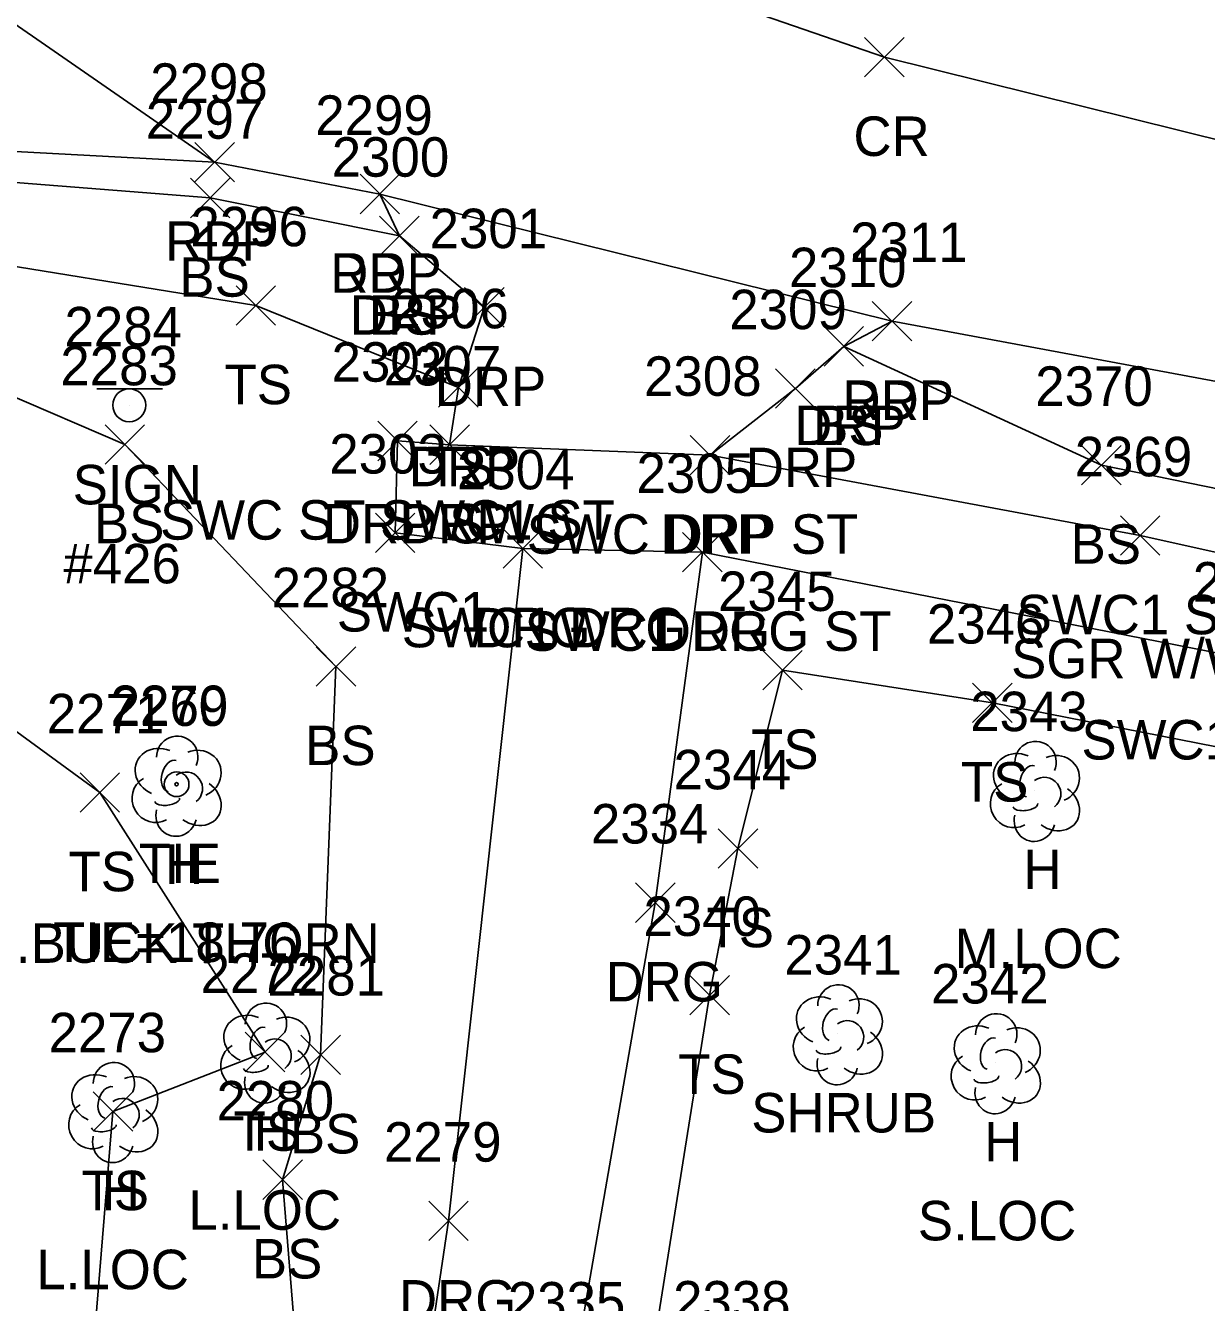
# Model space of a CAD drawing. Extents: x 1461855 to 1464118, y 556196 to 557441.
# Drawn here: x 1462039.2 to 1462099, y 556387.1 to 556451.8 of the extents above; entities that cross this region are included whole.
import ezdxf

# ---------------------------------------------------------------- set-up
doc = ezdxf.new("R2010")
doc.units = 0
for name, color, linetype in [('C_A', 7, 'Continuous'), ('C_C', 7, 'Continuous'), ('C_I', 7, 'Continuous'), ('CBP', 7, 'Continuous'), ('L_A', 7, 'Continuous'), ('L_C', 7, 'Continuous'), ('L_I', 7, 'Continuous'), ('L_TIC', 7, 'Continuous'), ('LELB', 7, 'Continuous'), ('LSH', 7, 'Continuous'), ('LTD', 7, 'Continuous'), ('P_A', 7, 'Continuous'), ('P_I', 7, 'Continuous'), ('P_TIC', 7, 'Continuous'), ('PET', 7, 'Continuous'), ('PRC', 7, 'Continuous'), ('R_A', 7, 'Continuous'), ('R_C', 7, 'Continuous'), ('R_I', 7, 'Continuous'), ('R_TIC', 7, 'Continuous'), ('RDG', 7, 'Continuous'), ('RDP', 7, 'Continuous'), ('RSW', 7, 'Continuous'), ('S_A', 7, 'Continuous'), ('S_C', 7, 'Continuous'), ('S_I', 7, 'Continuous'), ('SSGN', 7, 'Continuous')]:
    doc.layers.add(name, color=color, linetype=linetype)

msp = doc.modelspace()

# ---------------------------------------------------------------- linework, layer by layer
at = {"layer": 'CBP'}
for radius in [0.625, 0.0833]:
    msp.add_circle((1462046.889, 556413.381), radius, dxfattribs=at)
at = {"layer": 'L_TIC'}
for points in [[(1462047.586, 556442.076), (1462049.586, 556444.076)], [(1462049.586, 556442.076), (1462047.586, 556444.076)], [(1462057.168, 556440.152), (1462059.168, 556442.152)], [(1462059.168, 556440.152), (1462057.168, 556442.152)], [(1462049.902, 556436.629), (1462051.902, 556438.629)], [(1462051.902, 556436.629), (1462049.902, 556438.629)], [(1462079.674, 556434.558), (1462081.674, 556436.558)], [(1462081.674, 556434.558), (1462079.674, 556436.558)], [(1462060.152, 556432.474), (1462062.152, 556434.474)], [(1462062.152, 556432.474), (1462060.152, 556434.474)], [(1462043.262, 556429.588), (1462045.262, 556431.588)], [(1462045.262, 556429.588), (1462043.262, 556431.588)], [(1462043.262, 556429.588), (1462045.262, 556431.588)], [(1462045.262, 556429.588), (1462043.262, 556431.588)], [(1462092.708, 556428.546), (1462094.708, 556430.546)], [(1462094.708, 556428.546), (1462092.708, 556430.546)], [(1462053.955, 556418.349), (1462055.955, 556420.349)], [(1462055.955, 556418.349), (1462053.955, 556420.349)], [(1462076.564, 556418.157), (1462078.564, 556420.157)], [(1462078.564, 556418.157), (1462076.564, 556420.157)], [(1462087.19, 556416.505), (1462089.19, 556418.505)], [(1462089.19, 556416.505), (1462087.19, 556418.505)], [(1462042.004, 556411.961), (1462044.004, 556413.961)], [(1462044.004, 556411.961), (1462042.004, 556413.961)], [(1462074.308, 556409.125), (1462076.308, 556411.125)], [(1462076.308, 556409.125), (1462074.308, 556411.125)], [(1462072.873, 556401.699), (1462074.873, 556403.699)], [(1462074.873, 556401.699), (1462072.873, 556403.699)], [(1462050.364, 556398.818), (1462052.364, 556400.818)], [(1462052.364, 556398.818), (1462050.364, 556400.818)], [(1462053.18, 556398.682), (1462055.18, 556400.682)], [(1462055.18, 556398.682), (1462053.18, 556400.682)], [(1462042.664, 556395.808), (1462044.664, 556397.808)], [(1462044.664, 556395.808), (1462042.664, 556397.808)], [(1462051.256, 556392.353), (1462053.256, 556394.353)], [(1462053.256, 556392.353), (1462051.256, 556394.353)]]:
    msp.add_lwpolyline(points, dxfattribs=at)
at = {"layer": 'LELB'}
for points in [[(1461995.494, 556440.023), (1462003.322, 556438.872), (1462019.812, 556442.377), (1462033.369, 556444.277), (1462048.586, 556443.076), (1462058.168, 556441.152)], [(1462003.322, 556438.872), (1462020.694, 556439.438), (1462033.817, 556440.405), (1462050.902, 556437.629), (1462061.152, 556433.474)], [(1461999.369, 556433.491), (1462017.685, 556434.326), (1462031.866, 556435.925), (1462044.262, 556430.588)], [(1462080.674, 556435.558), (1462093.708, 556429.546), (1462102.486, 556427.753), (1462119.437, 556424.804), (1462132.277, 556425.852)], [(1462054.408, 556366.714), (1462052.256, 556393.353), (1462054.18, 556399.682), (1462054.955, 556419.349), (1462044.262, 556430.588)], [(1461996.03, 556418.951), (1462014.058, 556419.672), (1462033.137, 556420.161), (1462043.004, 556412.961), (1462051.364, 556399.818), (1462043.664, 556396.808), (1462042.255, 556379.665), (1462042.956, 556370.973)], [(1462067.55, 556365.344), (1462070.433, 556381.041), (1462073.873, 556402.699), (1462075.308, 556410.125), (1462077.564, 556419.157), (1462088.19, 556417.505), (1462102.371, 556414.712), (1462109.911, 556404.118)]]:
    msp.add_lwpolyline(points, dxfattribs=at)
at = {"layer": 'LSH'}
msp.add_line((1462080.351, 556400.746), (1462080.351, 556400.746), dxfattribs=at)
msp.add_line((1462080.351, 556400.746), (1462080.351, 556400.746), dxfattribs=at)
msp.add_arc((1462080.398, 556402.18), 1.047, 335.52715, 180.95627, dxfattribs=at)
for centre, major_axis, ratio, start_param, end_param in [((1462079.559, 556401.413), (1.21, -0.512), 0.895232, 1.570796, 4.712389), ((1462081.392, 556401.33), (-1.141, -0.483), 0.949671, 1.570796, 4.712389), ((1462080.143, 556401.204), (-0.208, -0.792), 0.645439, 3.141593, 6.283185), ((1462079.268, 556400.038), (0.584, -1.042), 0.959034, 3.141593, 6.283185), ((1462080.851, 556400.579), (-0.5, 0.667), 0.989748, 3.141593, 6.283185), ((1462081.351, 556399.913), (-1.09, 0.792), 0.841452, 1.570796, 4.712389), ((1462079.893, 556399.996), (-0.625, -0.083), 0.423636, 0, 3.141593), ((1462080.351, 556399.246), (0.265, 1.061), 0.942809, 1.570796, 4.712389)]:
    msp.add_ellipse(centre, major_axis=major_axis, ratio=ratio, start_param=start_param, end_param=end_param, dxfattribs=at)
at = {"layer": 'LTD'}
for p, q in [((1462046.872, 556413.337), (1462046.872, 556413.337)), ((1462046.872, 556413.337), (1462046.872, 556413.337)), ((1462090.329, 556413.071), (1462090.329, 556413.071)), ((1462090.329, 556413.071), (1462090.329, 556413.071)), ((1462051.364, 556399.818), (1462051.364, 556399.818)), ((1462051.364, 556399.818), (1462051.364, 556399.818)), ((1462088.344, 556399.28), (1462088.344, 556399.28)), ((1462088.344, 556399.28), (1462088.344, 556399.28)), ((1462043.664, 556396.808), (1462043.664, 556396.808)), ((1462043.664, 556396.808), (1462043.664, 556396.808))]:
    msp.add_line(p, q, dxfattribs=at)
for centre in [(1462046.919, 556414.771), (1462090.376, 556414.505), (1462051.411, 556401.252), (1462088.391, 556400.713), (1462043.711, 556398.242)]:
    msp.add_arc(centre, 1.047, 335.52715, 180.95627, dxfattribs=at)
for centre, major_axis, ratio, start_param, end_param in [((1462046.081, 556414.003), (1.21, -0.512), 0.895232, 1.570796, 4.712389), ((1462047.914, 556413.92), (-1.141, -0.483), 0.949671, 1.570796, 4.712389), ((1462046.664, 556413.795), (-0.208, -0.792), 0.645439, 3.141593, 6.283185), ((1462089.537, 556413.738), (1.21, -0.512), 0.895232, 1.570796, 4.712389), ((1462091.37, 556413.655), (-1.141, -0.483), 0.949671, 1.570796, 4.712389), ((1462047.372, 556413.17), (-0.5, 0.667), 0.989748, 3.141593, 6.283185), ((1462090.12, 556413.53), (-0.208, -0.792), 0.645439, 3.141593, 6.283185), ((1462045.789, 556412.628), (0.584, -1.042), 0.959034, 3.141593, 6.283185), ((1462047.872, 556412.504), (-1.09, 0.792), 0.841452, 1.570796, 4.712389), ((1462089.246, 556412.363), (0.584, -1.042), 0.959034, 3.141593, 6.283185), ((1462090.829, 556412.905), (-0.5, 0.667), 0.989748, 3.141593, 6.283185), ((1462046.414, 556412.587), (-0.625, -0.083), 0.423636, 0, 3.141593), ((1462091.329, 556412.238), (-1.09, 0.792), 0.841452, 1.570796, 4.712389), ((1462046.873, 556411.837), (0.265, 1.061), 0.942809, 1.570796, 4.712389), ((1462089.871, 556412.321), (-0.625, -0.083), 0.423636, 0, 3.141593), ((1462090.329, 556411.571), (0.265, 1.061), 0.942809, 1.570796, 4.712389), ((1462050.572, 556400.484), (1.21, -0.512), 0.895232, 1.570796, 4.712389), ((1462052.406, 556400.401), (-1.141, -0.483), 0.949671, 1.570796, 4.712389), ((1462051.156, 556400.276), (-0.208, -0.792), 0.645439, 3.141593, 6.283185), ((1462087.553, 556399.946), (1.21, -0.512), 0.895232, 1.570796, 4.712389), ((1462089.386, 556399.863), (-1.141, -0.483), 0.949671, 1.570796, 4.712389), ((1462051.864, 556399.651), (-0.5, 0.667), 0.989748, 3.141593, 6.283185), ((1462088.136, 556399.738), (-0.208, -0.792), 0.645439, 3.141593, 6.283185), ((1462050.281, 556399.109), (0.584, -1.042), 0.959034, 3.141593, 6.283185), ((1462052.364, 556398.985), (-1.09, 0.792), 0.841452, 1.570796, 4.712389), ((1462088.844, 556399.113), (-0.5, 0.667), 0.989748, 3.141593, 6.283185), ((1462050.906, 556399.068), (-0.625, -0.083), 0.423636, 0, 3.141593), ((1462087.261, 556398.571), (0.584, -1.042), 0.959034, 3.141593, 6.283185), ((1462089.345, 556398.446), (-1.09, 0.792), 0.841452, 1.570796, 4.712389), ((1462042.872, 556397.474), (1.21, -0.512), 0.895232, 1.570796, 4.712389), ((1462044.705, 556397.391), (-1.141, -0.483), 0.949671, 1.570796, 4.712389), ((1462051.364, 556398.318), (0.265, 1.061), 0.942809, 1.570796, 4.712389), ((1462087.886, 556398.529), (-0.625, -0.083), 0.423636, 0, 3.141593), ((1462043.455, 556397.266), (-0.208, -0.792), 0.645439, 3.141593, 6.283185), ((1462088.345, 556397.78), (0.265, 1.061), 0.942809, 1.570796, 4.712389), ((1462042.581, 556396.099), (0.584, -1.042), 0.959034, 3.141593, 6.283185), ((1462044.164, 556396.641), (-0.5, 0.667), 0.989748, 3.141593, 6.283185), ((1462044.664, 556395.975), (-1.09, 0.792), 0.841452, 1.570796, 4.712389), ((1462043.206, 556396.058), (-0.625, -0.083), 0.423636, 0, 3.141593), ((1462043.664, 556395.308), (0.265, 1.061), 0.942809, 1.570796, 4.712389)]:
    msp.add_ellipse(centre, major_axis=major_axis, ratio=ratio, start_param=start_param, end_param=end_param, dxfattribs=at)
at = {"layer": 'P_TIC'}
for points in [[(1462081.723, 556449.203), (1462083.723, 556451.203)], [(1462083.723, 556449.203), (1462081.723, 556451.203)], [(1462047.811, 556443.893), (1462049.811, 556445.893)], [(1462049.811, 556443.893), (1462047.811, 556445.893)], [(1462047.811, 556443.893), (1462049.811, 556445.893)], [(1462049.811, 556443.893), (1462047.811, 556445.893)], [(1462056.177, 556442.273), (1462058.177, 556444.273)], [(1462058.177, 556442.273), (1462056.177, 556444.273)], [(1462082.113, 556435.833), (1462084.113, 556437.833)], [(1462084.113, 556435.833), (1462082.113, 556437.833)]]:
    msp.add_lwpolyline(points, dxfattribs=at)
at = {"layer": 'PET'}
for points in [[(1461991.983, 556503.178), (1462006.217, 556483.047), (1462018.561, 556469.328), (1462030.094, 556457.862), (1462048.811, 556444.893), (1462057.177, 556443.273), (1462083.113, 556436.833), (1462114.96, 556430.915), (1462132.36, 556428.115), (1462140.707, 556427.525), (1462147.35, 556427.105), (1462147.933, 556438.199), (1462148.835, 556449.192)], [(1461950.446, 556390.309), (1461956.538, 556408.295), (1461967.75, 556423.86), (1461995.494, 556440.023), (1462019.682, 556443.946), (1462033.021, 556445.734), (1462048.811, 556444.893)]]:
    msp.add_lwpolyline(points, dxfattribs=at)
at = {"layer": 'PRC'}
msp.add_lwpolyline([(1461925.455, 556305.981), (1461931.482, 556345.963), (1461937.931, 556386.439), (1461943.124, 556427.083), (1461945.493, 556465.379), (1461946.96, 556493.016), (1461948.287, 556523.837), (1461949.597, 556552.436), (1461949.092, 556575.708), (1461945.132, 556594.535), (1461941.155, 556612.685), (1461941.736, 556618.093), (1461960.038, 556581.267), (1461976.525, 556548.035), (1461990.309, 556523.955), (1462006.117, 556501.89), (1462023.427, 556483.274), (1462041.849, 556469.086), (1462061.758, 556457.443), (1462082.723, 556450.203), (1462107.816, 556443.977), (1462129.573, 556440.387), (1462147.933, 556438.199)], dxfattribs=at)
at = {"layer": 'R_TIC'}
for points in [[(1462056.177, 556442.273), (1462058.177, 556444.273)], [(1462058.177, 556442.273), (1462056.177, 556444.273)], [(1462057.168, 556440.152), (1462059.168, 556442.152)], [(1462059.168, 556440.152), (1462057.168, 556442.152)], [(1462061.467, 556436.533), (1462063.467, 556438.533)], [(1462063.467, 556436.533), (1462061.467, 556438.533)], [(1462082.113, 556435.833), (1462084.113, 556437.833)], [(1462084.113, 556435.833), (1462082.113, 556437.833)], [(1462079.674, 556434.558), (1462081.674, 556436.558)], [(1462081.674, 556434.558), (1462079.674, 556436.558)], [(1462060.152, 556432.474), (1462062.152, 556434.474)], [(1462062.152, 556432.474), (1462060.152, 556434.474)], [(1462077.218, 556432.429), (1462079.218, 556434.429)], [(1462079.218, 556432.429), (1462077.218, 556434.429)], [(1462057.072, 556429.77), (1462059.072, 556431.77)], [(1462059.072, 556429.77), (1462057.072, 556431.77)], [(1462057.072, 556429.77), (1462059.072, 556431.77)], [(1462059.072, 556429.77), (1462057.072, 556431.77)], [(1462059.71, 556429.58), (1462061.71, 556431.58)], [(1462061.71, 556429.58), (1462059.71, 556431.58)], [(1462059.71, 556429.58), (1462061.71, 556431.58)], [(1462061.71, 556429.58), (1462059.71, 556431.58)], [(1462072.895, 556429.053), (1462074.895, 556431.053)], [(1462074.895, 556429.053), (1462072.895, 556431.053)], [(1462072.895, 556429.053), (1462074.895, 556431.053)], [(1462074.895, 556429.053), (1462072.895, 556431.053)], [(1462056.957, 556425.117), (1462058.957, 556427.117)], [(1462058.957, 556425.117), (1462056.957, 556427.117)], [(1462094.675, 556424.977), (1462096.675, 556426.977)], [(1462096.675, 556424.977), (1462094.675, 556426.977)], [(1462094.675, 556424.977), (1462096.675, 556426.977)], [(1462096.675, 556424.977), (1462094.675, 556426.977)], [(1462063.419, 556424.318), (1462065.419, 556426.318)], [(1462065.419, 556424.318), (1462063.419, 556426.318)], [(1462063.419, 556424.318), (1462065.419, 556426.318)], [(1462065.419, 556424.318), (1462063.419, 556426.318)], [(1462072.508, 556424.137), (1462074.508, 556426.137)], [(1462074.508, 556424.137), (1462072.508, 556426.137)], [(1462072.508, 556424.137), (1462074.508, 556426.137)], [(1462074.508, 556424.137), (1462072.508, 556426.137)], [(1462070.122, 556406.382), (1462072.122, 556408.382)], [(1462072.122, 556406.382), (1462070.122, 556408.382)], [(1462059.657, 556390.269), (1462061.657, 556392.269)], [(1462061.657, 556390.269), (1462059.657, 556392.269)]]:
    msp.add_lwpolyline(points, dxfattribs=at)
at = {"layer": 'RDG'}
for points in [[(1462057.178, 556367.868), (1462060.657, 556391.269), (1462064.419, 556425.318)], [(1462073.508, 556425.137), (1462071.122, 556407.382), (1462066.918, 556383.171), (1462065.942, 556367.888)]]:
    msp.add_lwpolyline(points, dxfattribs=at)
at = {"layer": 'RDP'}
for points in [[(1462057.177, 556443.273), (1462058.168, 556441.152), (1462062.467, 556437.533), (1462061.152, 556433.474), (1462060.71, 556430.58)], [(1462073.895, 556430.053), (1462078.218, 556433.429), (1462080.674, 556435.558), (1462083.113, 556436.833)]]:
    msp.add_lwpolyline(points, dxfattribs=at)
at = {"layer": 'RSW'}
for points in [[(1462058.072, 556430.77), (1462057.957, 556426.117), (1462064.419, 556425.318), (1462073.508, 556425.137), (1462101.605, 556419.636), (1462123.021, 556415.938), (1462146.097, 556414.079), (1462146.48, 556419.221), (1462126.708, 556420.534), (1462106.689, 556423.525), (1462095.675, 556425.977)], [(1462058.072, 556430.77), (1462060.71, 556430.58), (1462073.895, 556430.053), (1462095.675, 556425.977)]]:
    msp.add_lwpolyline(points, dxfattribs=at)
at = {"layer": 'SSGN'}
for p, q in [((1462042.841, 556433.411), (1462046.175, 556433.411)), ((1462044.488, 556432.577), (1462044.488, 556432.577))]:
    msp.add_line(p, q, dxfattribs=at)
msp.add_circle((1462044.488, 556432.577), 0.833, dxfattribs=at)

# ---------------------------------------------------------------- texts
at = {"layer": 'C_A'}
msp.add_text('TIE', height=2, dxfattribs=at).set_placement((1462044.968, 556408.381))
at = {"layer": 'C_C'}
msp.add_text('TIE=18.76', height=2, dxfattribs=at).set_placement((1462040.629, 556404.381))
at = {"layer": 'C_I'}
msp.add_text('2270', height=2, dxfattribs=at).set_placement((1462043.542, 556416.381))
at = {"layer": 'L_A'}
for s, p in [('BS', (1462047.027, 556438.076)), ('BS', (1462056.609, 556436.152)), ('TS', (1462049.311, 556432.629)), ('BS', (1462079.115, 556430.558)), ('TS', (1462059.561, 556428.474)), ('BS', (1462042.702, 556425.588)), ('BS', (1462042.702, 556425.588)), ('BS', (1462092.149, 556424.546)), ('BS', (1462053.396, 556414.349)), ('TS', (1462075.974, 556414.157)), ('TS', (1462086.599, 556412.505)), ('TS', (1462041.413, 556407.961)), ('H', (1462046.305, 556408.337)), ('H', (1462089.762, 556408.071)), ('TS', (1462073.717, 556405.125)), ('TS', (1462072.282, 556397.699)), ('SHRUB', (1462075.981, 556395.746)), ('TS', (1462049.773, 556394.818)), ('H', (1462050.797, 556394.818)), ('BS', (1462052.621, 556394.682)), ('H', (1462087.777, 556394.28)), ('TS', (1462042.073, 556391.808)), ('H', (1462043.097, 556391.808)), ('BS', (1462050.697, 556388.353))]:
    msp.add_text(s, height=2, dxfattribs=at).set_placement(p)
at = {"layer": 'L_C'}
for s, p in [('2S.BUCK THORN', (1462035.479, 556404.337)), ('M.LOC', (1462086.274, 556404.071)), ('L.LOC', (1462047.482, 556390.818)), ('S.LOC', (1462084.415, 556390.28)), ('L.LOC', (1462039.782, 556387.808))]:
    msp.add_text(s, height=2, dxfattribs=at).set_placement(p)
at = {"layer": 'L_I'}
for s, p in [('2297', (1462045.326, 556446.076)), ('2300', (1462054.743, 556444.152)), ('2296', (1462047.587, 556440.629)), ('2310', (1462077.894, 556438.558)), ('2306', (1462057.758, 556436.474)), ('2283', (1462041.002, 556433.588)), ('2283', (1462041.002, 556433.588)), ('2370', (1462090.362, 556432.546)), ('2282', (1462051.696, 556422.349)), ('2349', (1462098.337, 556422.636)), ('2345', (1462074.304, 556422.157)), ('2346', (1462084.875, 556420.505)), ('2271', (1462040.311, 556415.961)), ('2269', (1462043.557, 556416.337)), ('2343', (1462087.069, 556416.071)), ('2344', (1462072.048, 556413.125)), ('2340', (1462070.526, 556405.699)), ('2341', (1462077.658, 556403.746)), ('2272', (1462048.104, 556402.818)), ('2272', (1462048.104, 556402.818)), ('2281', (1462051.487, 556402.682)), ('2342', (1462085.085, 556402.28)), ('2273', (1462040.404, 556399.808)), ('2273', (1462040.404, 556399.808)), ('2280', (1462048.909, 556396.353)), ('2338', (1462072.024, 556386.222))]:
    msp.add_text(s, height=2, dxfattribs=at).set_placement(p)
at = {"layer": 'P_A'}
for s, p in [('CR', (1462081.156, 556445.203)), ('RDP', (1462046.299, 556439.893)), ('RDP', (1462046.299, 556439.893)), ('RDP', (1462054.665, 556438.273)), ('RDP', (1462080.601, 556431.833))]:
    msp.add_text(s, height=2, dxfattribs=at).set_placement(p)
at = {"layer": 'P_I'}
for s, p in [('2298', (1462045.551, 556447.893)), ('2298', (1462045.551, 556447.893)), ('2299', (1462053.909, 556446.273)), ('2311', (1462080.987, 556439.833))]:
    msp.add_text(s, height=2, dxfattribs=at).set_placement(p)
at = {"layer": 'R_A'}
for s, p in [('DRP', (1462054.665, 556438.273)), ('DRP', (1462055.657, 556436.152)), ('DRP', (1462059.955, 556432.533)), ('DRP', (1462080.601, 556431.833)), ('DRP', (1462078.162, 556430.558)), ('DRP', (1462058.64, 556428.474)), ('DRP', (1462075.706, 556428.429)), ('SWC ST SWC1 ST', (1462046.048, 556425.77)), ('SWC ST SWC1 ST', (1462046.048, 556425.77)), ('DRP SWC', (1462054.293, 556425.58)), ('DRP', (1462058.198, 556425.58)), ('SWC DRP ST', (1462064.612, 556425.053)), ('DRP', (1462071.383, 556425.053)), ('SWC1', (1462054.997, 556421.117)), ('SWC1 SWC', (1462089.416, 556420.977)), ('SWC1 SWC', (1462089.416, 556420.977)), ('SWC1 DRG', (1462058.285, 556420.318)), ('DRG', (1462061.907, 556420.318)), ('SWC1 DRG ST', (1462064.508, 556420.137)), ('DRG', (1462070.997, 556420.137)), ('SWC1 BS2 ST', (1462092.699, 556414.636)), ('DRG', (1462068.61, 556402.382)), ('DRG', (1462058.145, 556386.269))]:
    msp.add_text(s, height=2, dxfattribs=at).set_placement(p)
at = {"layer": 'R_C'}
msp.add_text('SGR W/WOO POST', height=2, dxfattribs=at).set_placement((1462089.139, 556418.753))
at = {"layer": 'R_I'}
for s, p in [('2299', (1462053.909, 556446.273)), ('2300', (1462054.743, 556444.152)), ('2301', (1462059.696, 556440.533)), ('2311', (1462080.987, 556439.833)), ('2310', (1462077.894, 556438.558)), ('2306', (1462057.758, 556436.474)), ('2309', (1462074.871, 556436.429)), ('2302', (1462054.733, 556433.77)), ('2302', (1462054.733, 556433.77)), ('2307', (1462057.371, 556433.58)), ('2307', (1462057.371, 556433.58)), ('2308', (1462070.557, 556433.053)), ('2308', (1462070.557, 556433.053)), ('2303', (1462054.619, 556429.117)), ('2369', (1462092.36, 556428.977)), ('2369', (1462092.36, 556428.977)), ('2304', (1462061.081, 556428.318)), ('2304', (1462061.081, 556428.318)), ('2305', (1462070.17, 556428.137)), ('2305', (1462070.17, 556428.137)), ('2349', (1462098.337, 556422.636)), ('2334', (1462067.862, 556410.382)), ('2279', (1462057.389, 556394.269)), ('2335', (1462063.658, 556386.171))]:
    msp.add_text(s, height=2, dxfattribs=at).set_placement(p)
at = {"layer": 'S_A'}
msp.add_text('SIGN', height=2, dxfattribs=at).set_placement((1462041.626, 556427.557))
at = {"layer": 'S_C'}
msp.add_text('#426', height=2, dxfattribs=at).set_placement((1462041.154, 556423.557))
at = {"layer": 'S_I'}
msp.add_text('2284', height=2, dxfattribs=at).set_placement((1462041.209, 556435.557))

doc.saveas('drawing.dxf')
